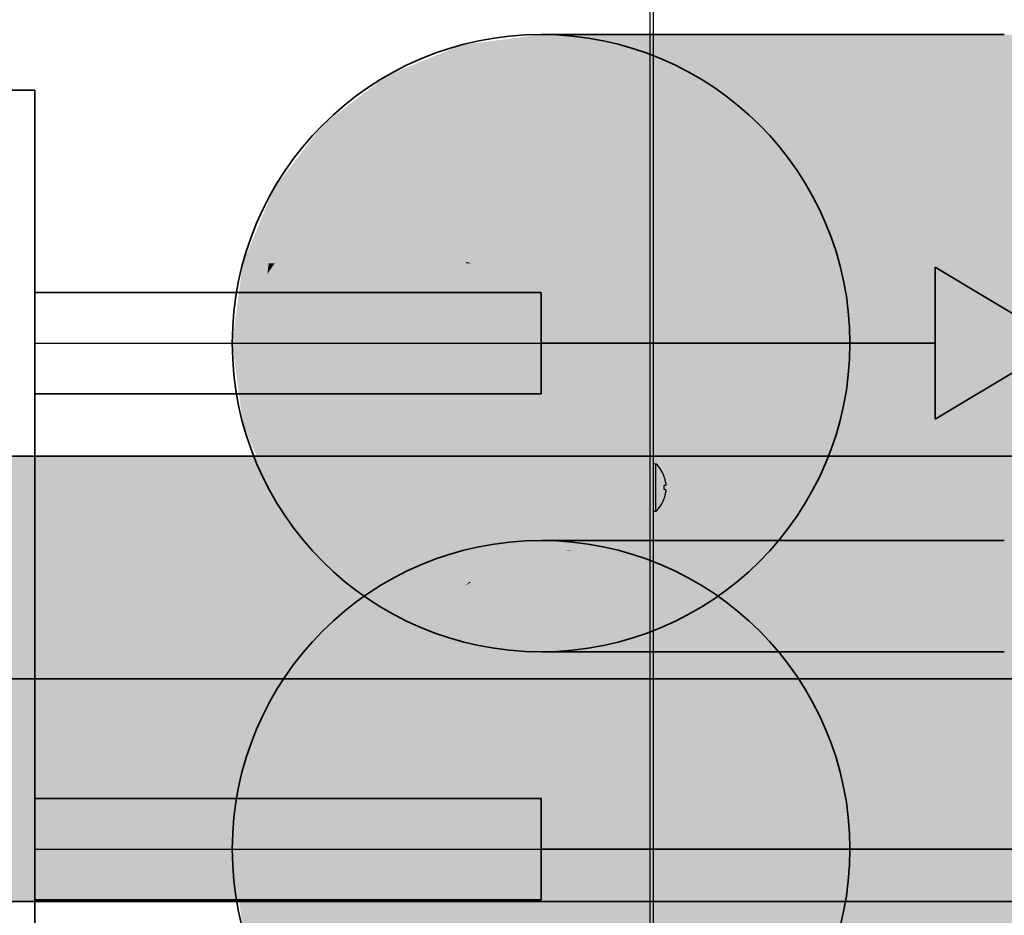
# Model space of a CAD drawing. Extents: x -459 to 541, y -543 to 550.
# Tile 408 of 577: x 57.57 to 61.46, y 381.87 to 385.41. Entities that reach past the tile are written whole.
import ezdxf
from ezdxf.lldxf.tags import DXFTag

# ---------------------------------------------------------------- set-up
doc = ezdxf.new("R2010")
doc.units = 0
doc.layers.get('0').update_dxf_attribs({"lineweight": 35})
doc.layers.add('0-Shading', color=7, linetype='Continuous', lineweight=35)
for name, color, linetype, lineweight, true_color in [('DETAIL', 5, 'Continuous', 25, 0x0000ff), ('H_Ruecklauf', 5, 'Continuous', 35, 0x0000ff), ('H_Vorlauf', 1, 'Continuous', 35, 0xff0000), ('OUTLINE', 3, 'Continuous', 25, 0x00ff00)]:
    doc.layers.add(name, color=color, linetype=linetype, lineweight=lineweight, true_color=true_color)
tags = doc.linetypes.add('STRICHPUNKT2', pattern=[12.7, 6.35, -3.175, 0, -3.175]).pattern_tags.tags
tags[10:11] = [DXFTag(74, 4), DXFTag(75, 0), DXFTag(340, '0'), DXFTag(46, 0.0), DXFTag(50, 0.0), DXFTag(44, 0.0), DXFTag(45, 0.0)]
tags[8:9] = [DXFTag(74, 4), DXFTag(75, 0), DXFTag(340, '0'), DXFTag(46, 0.0), DXFTag(50, 0.0), DXFTag(44, 0.0), DXFTag(45, 0.0)]
tags[6:7] = [DXFTag(74, 4), DXFTag(75, 0), DXFTag(340, '0'), DXFTag(46, 0.0), DXFTag(50, 0.0), DXFTag(44, 0.0), DXFTag(45, 0.0)]
tags[4:5] = [DXFTag(74, 4), DXFTag(75, 0), DXFTag(340, '0'), DXFTag(46, 0.0), DXFTag(50, 0.0), DXFTag(44, 0.0), DXFTag(45, 0.0)]

# ---------------------------------------------------------------- blocks, each defined once
blk = doc.blocks.new('Shading-A07ALAKV1N', base_point=(152.5692, 260.2956))
at = {"layer": '0-Shading', "color": 176, "true_color": 0x000081}
for points in [[(59.63, 385.3474), (59.3142, 385.3058), (59.6923, 385.3474), (59.3873, 385.3058)], [(59.3142, 382.9489), (59.63, 382.9073), (59.3873, 382.9489), (59.6923, 382.9073)]]:
    blk.add_solid(points, dxfattribs=at)
at = {"layer": '0-Shading', "color": 176, "true_color": 0x000085}
for points in [[(59.6923, 385.3474), (59.3873, 385.3058), (59.8751, 385.3474), (59.6017, 385.3058)], [(59.3142, 385.3058), (59.02, 385.1839), (59.3873, 385.3058), (59.1031, 385.1839)], [(59.02, 383.0708), (59.3142, 382.9489), (59.1031, 383.0708), (59.3873, 382.9489)], [(59.5608, 382.9489), (59.3873, 382.9489), (59.8581, 382.9073), (59.6923, 382.9073)], [(59.6017, 382.9489), (59.5608, 382.9489), (59.8751, 382.9073), (59.8581, 382.9073)]]:
    blk.add_solid(points, dxfattribs=at)
at = {"layer": '0-Shading', "color": 176, "true_color": 0x000089}
for points in [[(59.8751, 385.3474), (59.6017, 385.3058), (60.1659, 385.3474), (59.9427, 385.3058)], [(59.02, 385.1839), (58.7673, 384.99), (59.1031, 385.1839), (58.859, 384.99)], [(58.7673, 383.2647), (59.02, 383.0708), (58.859, 383.2647), (59.1031, 383.0708)], [(59.6017, 382.9489), (59.8751, 382.9073), (59.9427, 382.9489), (60.1659, 382.9073)]]:
    blk.add_solid(points, dxfattribs=at)
at = {"layer": '0-Shading', "color": 174, "true_color": 0x00008c}
for points in [[(60.1659, 385.3474), (59.9427, 385.3058), (60.545, 385.3474), (60.3871, 385.3058)], [(58.7673, 384.99), (58.5734, 384.7373), (58.859, 384.99), (58.6718, 384.7373)], [(58.5734, 383.5173), (58.7673, 383.2647), (58.6718, 383.5173), (58.859, 383.2647)], [(59.9427, 382.9489), (60.1659, 382.9073), (60.3871, 382.9489), (60.545, 382.9073)]]:
    blk.add_solid(points, dxfattribs=at)
at = {"layer": '0-Shading', "color": 174, "true_color": 0x00008f}
for points in [[(60.545, 385.3474), (60.3871, 385.3058), (60.9863, 385.3474), (60.9046, 385.3058)], [(60.3871, 382.9489), (60.545, 382.9073), (60.9046, 382.9489), (60.9863, 382.9073)]]:
    blk.add_solid(points, dxfattribs=at)
at = {"layer": '0-Shading', "color": 174, "true_color": 0x000090}
for points in [[(60.9863, 385.3474), (60.9046, 385.3058), (61.4599, 385.3474), (61.4599, 385.3058)], [(81.0902, 385.3474), (61.4599, 385.3474), (81.2121, 385.3058), (61.4599, 385.3058)], [(58.554, 384.4431), (58.4515, 384.4431), (58.4657, 384.1273), (58.41, 384.1273)], [(58.554, 384.4431), (58.4657, 384.1273), (58.5487, 384.4011)], [(58.4657, 384.1273), (58.5139, 384.1273), (58.5487, 384.4011)], [(58.41, 384.1273), (58.4515, 383.8116), (58.5139, 384.1273), (58.554, 383.8116)], [(-1.7092, 383.6805), (-1.3716, 383.6505), (63.8378, 383.6805), (63.614, 383.6505)], [(60.9046, 382.9489), (60.9863, 382.9073), (61.4599, 382.9489), (61.4599, 382.9073)], [(62.9625, 382.9489), (61.4599, 382.9489), (62.9552, 382.9073), (61.4599, 382.9073)], [(62.5994, 381.9204), (62.3717, 381.9504), (43.2736, 381.9204), (43.0458, 381.9504)]]:
    blk.add_solid(points, dxfattribs=at)
at = {"layer": '0-Shading', "color": 174, "true_color": 0x000092}
for points in [[(59.3873, 385.3058), (59.1031, 385.1839), (59.6017, 385.3058), (59.3468, 385.1839)], [(59.3468, 383.0708), (59.1031, 383.0708), (59.5608, 382.9489), (59.3873, 382.9489)], [(59.3468, 383.0708), (59.5608, 382.9489), (59.4307, 383.0307)], [(59.5608, 382.9489), (59.6017, 382.9489), (59.4307, 383.0307)]]:
    blk.add_solid(points, dxfattribs=at)
at = {"layer": '0-Shading', "color": 174, "true_color": 0x00009d}
for points in [[(59.6017, 385.3058), (59.3468, 385.1839), (59.9427, 385.3058), (59.7346, 385.1839)], [(59.1031, 385.1839), (58.859, 384.99), (59.3468, 385.1839), (59.128, 384.99)], [(58.859, 383.2647), (59.1031, 383.0708), (59.128, 383.2647), (59.3468, 383.0708)], [(59.384, 383.0708), (59.3468, 383.0708), (59.4307, 383.0307)], [(59.7346, 383.0708), (59.384, 383.0708), (59.6017, 382.9489), (59.4307, 383.0307)], [(59.7346, 383.0708), (59.6017, 382.9489), (59.9427, 382.9489)]]:
    blk.add_solid(points, dxfattribs=at)
at = {"layer": '0-Shading', "color": 174, "true_color": 0x0000a6}
for points in [[(59.9427, 385.3058), (59.7346, 385.1839), (60.3871, 385.3058), (60.24, 385.1839)], [(58.859, 384.99), (58.6718, 384.7373), (59.128, 384.99), (58.9601, 384.7373)], [(58.6718, 383.5173), (58.859, 383.2647), (58.9601, 383.5173), (59.128, 383.2647)], [(59.7346, 383.0708), (59.9427, 382.9489), (60.24, 383.0708), (60.3871, 382.9489)]]:
    blk.add_solid(points, dxfattribs=at)
at = {"layer": '0-Shading', "color": 174, "true_color": 0x0000ac}
for points in [[(60.3871, 385.3058), (60.24, 385.1839), (60.9046, 385.3058), (60.8284, 385.1839)], [(58.9601, 384.7373), (58.6718, 384.7373), (58.8901, 384.5422), (58.601, 384.5606)], [(58.6876, 384.5551), (58.601, 384.5606), (58.5773, 384.4431), (58.554, 384.4431)], [(58.8901, 384.5422), (58.6876, 384.5551), (58.8546, 384.4431), (58.5773, 384.4431)], [(58.554, 383.8116), (58.6718, 383.5173), (58.8546, 383.8116), (58.9601, 383.5173)], [(60.24, 383.0708), (60.3871, 382.9489), (60.8284, 383.0708), (60.9046, 382.9489)]]:
    blk.add_solid(points, dxfattribs=at)
at = {"layer": '0-Shading', "color": 174, "true_color": 0x0000b0}
for points in [[(60.9046, 385.3058), (60.8284, 385.1839), (61.4599, 385.3058), (61.4599, 385.1839)], [(81.2121, 385.3058), (61.4599, 385.3058), (81.434, 385.1839), (61.4599, 385.1839)], [(63.4133, 383.5626), (63.614, 383.6505), (41.7366, 383.5626), (41.9488, 383.6505)], [(60.8284, 383.0708), (60.9046, 382.9489), (61.4599, 383.0708), (61.4599, 382.9489)], [(62.7686, 383.0708), (61.4599, 383.0708), (62.9625, 382.9489), (61.4599, 382.9489)], [(43.0458, 381.9504), (62.3717, 381.9504), (42.8336, 382.0383), (62.1594, 382.0383)]]:
    blk.add_solid(points, dxfattribs=at)
at = {"layer": '0-Shading', "color": 174, "true_color": 0x0000af}
for points in [[(59.3468, 385.1839), (59.128, 384.99), (59.7346, 385.1839), (59.5559, 384.99)], [(58.8546, 384.4431), (58.5773, 384.4431), (58.5139, 384.1273), (58.5487, 384.4011)], [(58.8546, 384.4431), (58.5139, 384.1273), (58.8186, 384.1273)], [(58.5773, 384.4431), (58.554, 384.4431), (58.5487, 384.4011)], [(58.5139, 384.1273), (58.554, 383.8116), (58.8186, 384.1273), (58.8546, 383.8116)], [(59.4274, 383.2647), (59.128, 383.2647), (59.384, 383.0708), (59.3468, 383.0708)], [(59.5559, 383.2647), (59.4274, 383.2647), (59.7346, 383.0708), (59.384, 383.0708)]]:
    blk.add_solid(points, dxfattribs=at)
at = {"layer": '0-Shading', "color": 172, "true_color": 0x0000bd}
for points in [[(59.7346, 385.1839), (59.5559, 384.99), (60.24, 385.1839), (60.1136, 384.99)], [(59.128, 384.99), (58.9601, 384.7373), (59.5559, 384.99), (59.4188, 384.7373)], [(59.4188, 383.5173), (58.9601, 383.5173), (59.4274, 383.2647), (59.128, 383.2647)], [(59.4188, 383.5173), (59.4274, 383.2647), (59.5074, 383.3542)], [(59.4274, 383.2647), (59.5559, 383.2647), (59.5074, 383.3542)], [(59.5559, 383.2647), (59.7346, 383.0708), (60.1136, 383.2647), (60.24, 383.0708)]]:
    blk.add_solid(points, dxfattribs=at)
at = {"layer": '0-Shading', "color": 172, "true_color": 0x0000c7}
for points in [[(60.24, 385.1839), (60.1136, 384.99), (60.8284, 385.1839), (60.763, 384.99)], [(59.4188, 384.7373), (58.9601, 384.7373), (59.3344, 384.4489), (58.8901, 384.5422)], [(58.8901, 384.5422), (58.8546, 384.4431), (59.3344, 384.4489), (59.3327, 384.4431)], [(58.8546, 383.8116), (58.9601, 383.5173), (59.3327, 383.8116), (59.4188, 383.5173)], [(60.1136, 383.2647), (60.24, 383.0708), (60.763, 383.2647), (60.8284, 383.0708)]]:
    blk.add_solid(points, dxfattribs=at)
at = {"layer": '0-Shading', "color": 172, "true_color": 0x0000cc}
for points in [[(60.8284, 385.1839), (60.763, 384.99), (61.4599, 385.1839), (61.4599, 384.99)], [(58.8546, 384.4431), (58.8186, 384.1273), (59.3327, 384.4431), (59.3033, 384.1273)], [(58.8186, 384.1273), (58.8546, 383.8116), (59.3033, 384.1273), (59.3327, 383.8116)], [(60.763, 383.2647), (60.8284, 383.0708), (61.4599, 383.2647), (61.4599, 383.0708)]]:
    blk.add_solid(points, dxfattribs=at)
at = {"layer": '0-Shading', "color": 172, "true_color": 0x0000cd}
for points in [[(81.434, 385.1839), (61.4599, 385.1839), (81.7408, 384.99), (61.4599, 384.99)], [(41.5543, 383.4227), (61.9772, 383.4227), (41.7366, 383.5626), (62.1594, 383.5626)], [(62.3868, 383.2647), (61.4599, 383.2647), (62.7686, 383.0708), (61.4599, 383.0708)], [(42.8336, 382.0383), (62.1594, 382.0383), (42.6513, 382.1782), (61.9772, 382.1782)]]:
    blk.add_solid(points, dxfattribs=at)
at = {"layer": '0-Shading', "color": 172, "true_color": 0x0000d0}
for points in [[(59.5559, 384.99), (59.4188, 384.7373), (60.1136, 384.99), (60.0167, 384.7373)], [(59.8169, 383.5173), (59.4188, 383.5173), (59.5074, 383.3542)], [(60.0167, 383.5173), (59.8169, 383.5173), (59.5559, 383.2647), (59.5074, 383.3542)], [(60.0167, 383.5173), (59.5559, 383.2647), (60.1136, 383.2647)]]:
    blk.add_solid(points, dxfattribs=at)
at = {"layer": '0-Shading', "color": 172, "true_color": 0x0000dd}
for points in [[(60.1136, 384.99), (60.0167, 384.7373), (60.763, 384.99), (60.7129, 384.7373)], [(60.0167, 384.7373), (59.4188, 384.7373), (59.3547, 384.4431), (59.3344, 384.4489)], [(60.0167, 384.7373), (59.3547, 384.4431), (59.9557, 384.4431)], [(59.3344, 384.4489), (59.3327, 384.4431), (59.3547, 384.4431)], [(59.9557, 383.8116), (59.3327, 383.8116), (59.8169, 383.5173), (59.4188, 383.5173)], [(59.9557, 383.8116), (59.8169, 383.5173), (60.0012, 383.5919)], [(59.8169, 383.5173), (60.0167, 383.5173), (60.0012, 383.5919)], [(60.0167, 383.5173), (60.1136, 383.2647), (60.7129, 383.5173), (60.763, 383.2647)]]:
    blk.add_solid(points, dxfattribs=at)
at = {"layer": '0-Shading', "color": 172, "true_color": 0x0000e4}
for points in [[(60.763, 384.99), (60.7129, 384.7373), (61.4599, 384.99), (61.4599, 384.7373)], [(81.7408, 384.99), (61.4599, 384.99), (82.1117, 384.7373), (61.4599, 384.7373)], [(60.7129, 383.5173), (60.763, 383.2647), (61.4599, 383.5173), (61.4599, 383.2647)], [(61.8429, 383.5173), (61.4599, 383.5173), (62.3868, 383.2647), (61.4599, 383.2647)], [(41.4145, 383.2404), (61.8373, 383.2404), (41.5543, 383.4227), (61.9772, 383.4227)], [(42.6513, 382.1782), (61.9772, 382.1782), (42.5115, 382.3604), (61.8373, 382.3604)]]:
    blk.add_solid(points, dxfattribs=at)
at = {"layer": '0-Shading', "color": 174, "true_color": 0x00008e}
for points in [[(58.6718, 384.7373), (58.5734, 384.7373), (58.601, 384.5606), (58.4767, 384.5038)], [(58.4767, 384.5038), (58.4515, 384.4431), (58.601, 384.5606), (58.554, 384.4431)], [(58.4531, 383.8116), (58.4515, 383.8116), (58.4553, 383.8025)], [(58.554, 383.8116), (58.4531, 383.8116), (58.5734, 383.5173), (58.4553, 383.8025)], [(58.554, 383.8116), (58.5734, 383.5173), (58.6718, 383.5173)]]:
    blk.add_solid(points, dxfattribs=at)
at = {"layer": '0-Shading', "color": 5, "true_color": 0x0000ec}
for points in [[(60.0167, 384.7373), (59.9557, 384.4431), (60.7129, 384.7373), (60.6813, 384.4431)], [(60.6813, 383.8116), (59.9557, 383.8116), (60.6893, 383.7366), (60.0012, 383.5919)], [(60.0012, 383.5919), (60.0167, 383.5173), (60.6893, 383.7366), (60.7129, 383.5173)]]:
    blk.add_solid(points, dxfattribs=at)
at = {"layer": '0-Shading', "color": 5, "true_color": 0x0000f4}
for points in [[(60.7129, 384.7373), (60.6813, 384.4431), (61.4599, 384.7373), (61.4599, 384.4431)], [(60.6813, 384.4431), (59.9557, 384.4431), (60.3444, 384.1273), (59.9441, 384.2669)], [(60.6813, 384.4431), (60.3444, 384.1273), (60.6706, 384.1273)], [(59.9441, 384.2669), (59.935, 384.1273), (60.3444, 384.1273)], [(60.3444, 384.1273), (59.935, 384.1273), (60.6813, 383.8116), (59.9557, 383.8116)], [(60.6706, 384.1273), (60.3444, 384.1273), (60.6746, 384.0075)], [(60.3444, 384.1273), (60.6813, 383.8116), (60.6746, 384.0075)], [(61.2025, 383.7704), (61.1607, 383.8116), (60.6893, 383.7366), (60.6813, 383.8116)], [(61.4599, 383.8116), (61.1607, 383.8116), (61.4599, 383.6858)], [(61.251, 383.7736), (61.1607, 383.8116), (61.2025, 383.7704)], [(61.4599, 383.5173), (61.2025, 383.7704), (60.7129, 383.5173), (60.6893, 383.7366)], [(61.4599, 383.6858), (61.251, 383.7736), (61.4599, 383.5173), (61.2025, 383.7704)]]:
    blk.add_solid(points, dxfattribs=at)
at = {"layer": '0-Shading', "color": 5, "true_color": 0x0000f5}
for points in [[(82.1117, 384.7373), (61.4599, 384.7373), (82.5213, 384.4431), (61.4599, 384.4431)], [(83.7016, 383.5173), (83.3443, 383.8116), (61.4599, 383.6858), (61.4599, 383.8116)], [(83.7016, 383.5173), (61.4599, 383.6858), (61.8429, 383.5173)], [(61.4599, 383.6858), (61.4599, 383.5173), (61.8429, 383.5173)], [(42.4236, 383.0282), (61.7494, 383.0282), (42.5115, 383.2404), (61.8373, 383.2404)], [(42.5115, 382.3604), (61.8373, 382.3604), (42.4236, 382.5727), (61.7494, 382.5727)]]:
    blk.add_solid(points, dxfattribs=at)
at = {"layer": '0-Shading', "color": 172, "true_color": 0x0000e3}
for points in [[(59.3547, 384.4431), (59.3327, 384.4431), (59.935, 384.1273), (59.3033, 384.1273)], [(59.9557, 384.4431), (59.3547, 384.4431), (59.9441, 384.2669)], [(59.3547, 384.4431), (59.935, 384.1273), (59.9441, 384.2669)], [(59.3033, 384.1273), (59.3327, 383.8116), (59.935, 384.1273), (59.9557, 383.8116)]]:
    blk.add_solid(points, dxfattribs=at)
at = {"layer": '0-Shading', "color": 5, "true_color": 0x0000fc}
for points in [[(60.6813, 384.4431), (60.6706, 384.1273), (61.4599, 384.4431), (61.4599, 384.1273)], [(61.4599, 384.1273), (60.6706, 384.1273), (61.1607, 383.8116), (60.6746, 384.0075)], [(61.4599, 384.1273), (61.1607, 383.8116), (61.4599, 383.8116)], [(60.6746, 384.0075), (60.6813, 383.8116), (61.1607, 383.8116)]]:
    blk.add_solid(points, dxfattribs=at)
at = {"layer": '0-Shading', "color": 5, "true_color": 0x0000fd}
for points in [[(82.5213, 384.4431), (61.4599, 384.4431), (82.9417, 384.1273), (61.4599, 384.1273)], [(82.9417, 384.1273), (61.4599, 384.1273), (83.3443, 383.8116), (61.4599, 383.8116)], [(42.3936, 382.8004), (61.7194, 382.8004), (42.4236, 383.0282), (61.7494, 383.0282)], [(42.4236, 382.5727), (61.7494, 382.5727), (42.3936, 382.8004), (61.7194, 382.8004)]]:
    blk.add_solid(points, dxfattribs=at)
blk = doc.blocks.new('Shading-A07ALAKX1N', base_point=(152.5493, 262.2348))
at = {"layer": '0-Shading', "color": 16, "true_color": 0x810000}
blk.add_solid([(59.63, 383.3474), (59.3142, 383.3058), (59.6923, 383.3474), (59.3873, 383.3058)], dxfattribs=at)
at = {"layer": '0-Shading', "color": 16, "true_color": 0x850000}
for points in [[(59.6923, 383.3474), (59.3873, 383.3058), (59.8751, 383.3474), (59.6017, 383.3058)], [(59.3142, 383.3058), (59.02, 383.1839), (59.3873, 383.3058), (59.1031, 383.1839)]]:
    blk.add_solid(points, dxfattribs=at)
at = {"layer": '0-Shading', "color": 16, "true_color": 0x890000}
for points in [[(60.1168, 383.3474), (59.8751, 383.3474), (59.7222, 383.3058), (59.6017, 383.3058)], [(59.9427, 383.3058), (60.1659, 383.3474), (59.7381, 383.3075), (60.1168, 383.3474)], [(59.7381, 383.3075), (59.7222, 383.3058), (59.7581, 383.3058)], [(59.9427, 383.3058), (59.7381, 383.3075), (59.7581, 383.3058)], [(59.02, 383.1839), (58.7673, 382.99), (59.1031, 383.1839), (58.859, 382.99)]]:
    blk.add_solid(points, dxfattribs=at)
at = {"layer": '0-Shading', "color": 14, "true_color": 0x8c0000}
for points in [[(60.1659, 383.3474), (59.9427, 383.3058), (60.545, 383.3474), (60.3871, 383.3058)], [(58.7673, 382.99), (58.5734, 382.7373), (58.859, 382.99), (58.6718, 382.7373)]]:
    blk.add_solid(points, dxfattribs=at)
at = {"layer": '0-Shading', "color": 14, "true_color": 0x8f0000}
blk.add_solid([(60.545, 383.3474), (60.3871, 383.3058), (60.9863, 383.3474), (60.9046, 383.3058)], dxfattribs=at)
at = {"layer": '0-Shading', "color": 14, "true_color": 0x900000}
for points in [[(60.9863, 383.3474), (60.9046, 383.3058), (61.4599, 383.3474), (61.4599, 383.3058)], [(75.0385, 383.3474), (61.4599, 383.3474), (74.407, 383.3058), (61.4599, 383.3058)], [(58.4515, 382.4431), (58.41, 382.1273), (58.554, 382.4431), (58.5139, 382.1273)], [(58.41, 382.1273), (58.4515, 381.8116), (58.5139, 382.1273), (58.554, 381.8116)]]:
    blk.add_solid(points, dxfattribs=at)
at = {"layer": '0-Shading', "color": 14, "true_color": 0x920000}
blk.add_solid([(59.3873, 383.3058), (59.1031, 383.1839), (59.6017, 383.3058), (59.3468, 383.1839)], dxfattribs=at)
at = {"layer": '0-Shading', "color": 14, "true_color": 0x9d0000}
for points in [[(59.7222, 383.3058), (59.6017, 383.3058), (59.3545, 383.1839), (59.3468, 383.1839)], [(59.7346, 383.1839), (59.7222, 383.3058), (59.3545, 383.1839)], [(59.7346, 383.1839), (59.9055, 383.284), (59.7222, 383.3058), (59.7581, 383.3058)], [(59.9055, 383.284), (59.9427, 383.3058), (59.7581, 383.3058)], [(59.3468, 383.1839), (59.1031, 383.1839), (59.0798, 382.99), (58.859, 382.99)], [(59.3468, 383.1839), (59.0798, 382.99), (59.3295, 383.1685)], [(59.0798, 382.99), (59.128, 382.99), (59.3295, 383.1685)]]:
    blk.add_solid(points, dxfattribs=at)
at = {"layer": '0-Shading', "color": 14, "true_color": 0xa60000}
for points in [[(60.3871, 383.3058), (59.9427, 383.3058), (60.2671, 383.2064), (59.9055, 383.284)], [(59.9055, 383.284), (59.7346, 383.1839), (60.2671, 383.2064), (60.24, 383.1839)], [(59.0798, 382.99), (58.859, 382.99), (58.8718, 382.7373), (58.6718, 382.7373)], [(59.128, 382.99), (59.0798, 382.99), (58.9601, 382.7373), (58.8718, 382.7373)]]:
    blk.add_solid(points, dxfattribs=at)
at = {"layer": '0-Shading', "color": 14, "true_color": 0xac0000}
for points in [[(60.9046, 383.3058), (60.3871, 383.3058), (60.3537, 383.1839), (60.2671, 383.2064)], [(60.9046, 383.3058), (60.3537, 383.1839), (60.8284, 383.1839)], [(60.2671, 383.2064), (60.24, 383.1839), (60.3537, 383.1839)], [(58.8718, 382.7373), (58.6718, 382.7373), (58.741, 382.4431), (58.554, 382.4431)], [(58.9601, 382.7373), (58.8718, 382.7373), (58.8546, 382.4431), (58.741, 382.4431)]]:
    blk.add_solid(points, dxfattribs=at)
at = {"layer": '0-Shading', "color": 14, "true_color": 0xb00000}
for points in [[(60.9046, 383.3058), (60.8284, 383.1839), (61.4599, 383.3058), (61.4599, 383.1839)], [(74.407, 383.3058), (61.4599, 383.3058), (74.407, 383.1839), (61.4599, 383.1839)]]:
    blk.add_solid(points, dxfattribs=at)
at = {"layer": '0-Shading', "color": 14, "true_color": 0xaf0000}
for points in [[(59.7346, 383.1839), (59.128, 382.99), (59.5559, 382.99)], [(59.7346, 383.1839), (59.3545, 383.1839), (59.128, 382.99), (59.3295, 383.1685)], [(59.3545, 383.1839), (59.3468, 383.1839), (59.3295, 383.1685)], [(58.741, 382.4431), (58.554, 382.4431), (58.6964, 382.1273), (58.5139, 382.1273)], [(58.8546, 382.4431), (58.741, 382.4431), (58.8186, 382.1273), (58.6964, 382.1273)], [(58.6964, 382.1273), (58.5139, 382.1273), (58.741, 381.8116), (58.554, 381.8116)], [(58.8186, 382.1273), (58.6964, 382.1273), (58.8546, 381.8116), (58.741, 381.8116)]]:
    blk.add_solid(points, dxfattribs=at)
at = {"layer": '0-Shading', "color": 12, "true_color": 0xbd0000}
for points in [[(59.7346, 383.1839), (59.5559, 382.99), (60.24, 383.1839), (60.1136, 382.99)], [(59.128, 382.99), (58.9601, 382.7373), (59.5559, 382.99), (59.4188, 382.7373)]]:
    blk.add_solid(points, dxfattribs=at)
at = {"layer": '0-Shading', "color": 12, "true_color": 0xc70000}
for points in [[(60.3537, 383.1839), (60.24, 383.1839), (60.763, 382.99), (60.1136, 382.99)], [(60.8284, 383.1839), (60.3537, 383.1839), (60.7852, 383.0557)], [(60.3537, 383.1839), (60.763, 382.99), (60.7852, 383.0557)], [(58.9601, 382.7373), (58.8546, 382.4431), (59.4188, 382.7373), (59.3327, 382.4431)]]:
    blk.add_solid(points, dxfattribs=at)
at = {"layer": '0-Shading', "color": 12, "true_color": 0xcc0000}
for points in [[(61.4599, 383.1839), (60.8284, 383.1839), (60.9819, 382.99), (60.7852, 383.0557)], [(61.4599, 383.1839), (60.9819, 382.99), (61.4599, 382.99)], [(60.7852, 383.0557), (60.763, 382.99), (60.9819, 382.99)], [(58.8546, 382.4431), (58.8186, 382.1273), (59.3327, 382.4431), (59.3033, 382.1273)], [(58.8186, 382.1273), (58.8546, 381.8116), (59.3033, 382.1273), (59.3327, 381.8116)]]:
    blk.add_solid(points, dxfattribs=at)
at = {"layer": '0-Shading', "color": 12, "true_color": 0xcd0000}
blk.add_solid([(74.407, 383.1839), (61.4599, 383.1839), (75.0385, 382.99), (61.4599, 382.99)], dxfattribs=at)
at = {"layer": '0-Shading', "color": 12, "true_color": 0xd00000}
blk.add_solid([(59.5559, 382.99), (59.4188, 382.7373), (60.1136, 382.99), (60.0167, 382.7373)], dxfattribs=at)
at = {"layer": '0-Shading', "color": 12, "true_color": 0xdd0000}
for points in [[(60.1136, 382.99), (60.0167, 382.7373), (60.763, 382.99), (60.7129, 382.7373)], [(59.4188, 382.7373), (59.3327, 382.4431), (60.0167, 382.7373), (59.9557, 382.4431)]]:
    blk.add_solid(points, dxfattribs=at)
at = {"layer": '0-Shading', "color": 12, "true_color": 0xe40000}
for points in [[(60.9819, 382.99), (60.763, 382.99), (61.4599, 382.7373), (60.7129, 382.7373)], [(61.4599, 382.99), (60.9819, 382.99), (61.4599, 382.8194)], [(60.9819, 382.99), (61.4599, 382.7373), (61.4599, 382.8194)], [(61.4599, 382.8194), (76.1268, 382.7646), (61.4599, 382.99), (75.0385, 382.99)], [(61.6795, 382.7373), (76.2585, 382.7373), (61.4599, 382.8194), (76.1268, 382.7646)], [(61.4599, 382.8194), (61.4599, 382.7373), (61.6795, 382.7373)]]:
    blk.add_solid(points, dxfattribs=at)
at = {"layer": '0-Shading', "color": 14, "true_color": 0x8e0000}
blk.add_solid([(58.5734, 382.7373), (58.4515, 382.4431), (58.6718, 382.7373), (58.554, 382.4431)], dxfattribs=at)
at = {"layer": '0-Shading', "color": 1, "true_color": 0xec0000}
blk.add_solid([(60.0167, 382.7373), (59.9557, 382.4431), (60.7129, 382.7373), (60.6813, 382.4431)], dxfattribs=at)
at = {"layer": '0-Shading', "color": 1, "true_color": 0xf40000}
for points in [[(60.7129, 382.7373), (60.6813, 382.4431), (61.4599, 382.7373), (61.4599, 382.4431)], [(59.9557, 382.4431), (59.935, 382.1273), (60.6813, 382.4431), (60.6706, 382.1273)], [(59.935, 382.1273), (59.9557, 381.8116), (60.6706, 382.1273), (60.6813, 381.8116)]]:
    blk.add_solid(points, dxfattribs=at)
at = {"layer": '0-Shading', "color": 1, "true_color": 0xf50000}
blk.add_solid([(61.6795, 382.7373), (61.4599, 382.7373), (62.4314, 382.4431), (61.4599, 382.4431)], dxfattribs=at)
at = {"layer": '0-Shading', "color": 12, "true_color": 0xe30000}
for points in [[(59.3327, 382.4431), (59.3033, 382.1273), (59.9557, 382.4431), (59.935, 382.1273)], [(59.3033, 382.1273), (59.3327, 381.8116), (59.935, 382.1273), (59.9557, 381.8116)]]:
    blk.add_solid(points, dxfattribs=at)
at = {"layer": '0-Shading', "color": 1, "true_color": 0xfc0000}
for points in [[(60.6813, 382.4431), (60.6706, 382.1273), (61.4599, 382.4431), (61.4599, 382.1273)], [(60.6706, 382.1273), (60.6813, 381.8116), (61.4599, 382.1273), (61.4599, 381.8116)]]:
    blk.add_solid(points, dxfattribs=at)
at = {"layer": '0-Shading', "color": 1, "true_color": 0xfd0000}
for points in [[(62.4314, 382.4431), (61.4599, 382.4431), (63.2079, 382.1273), (61.4599, 382.1273)], [(63.2079, 382.1273), (61.4599, 382.1273), (63.956, 381.8116), (61.4599, 381.8116)]]:
    blk.add_solid(points, dxfattribs=at)
blk = doc.blocks.new('Kreis-A07ALASC1N', base_point=(60.1208, 383.5757))
at = {"color": 0, "linetype": 'ByBlock', "lineweight": -2, "ltscale": 0.25}
blk.add_ellipse((59.9938, 383.5574), major_axis=(0.1284, 0.0182), ratio=1, start_param=0, end_param=0.060052, dxfattribs=at)
blk = doc.blocks.new('Kreis-A07ALASI1N', base_point=(60.1163, 383.5138))
at = {"color": 0, "linetype": 'ByBlock', "lineweight": -2, "ltscale": 0.25}
blk.add_ellipse((59.9938, 383.5562), major_axis=(0.1226, -0.0424), ratio=1, start_param=0, end_param=0.032019, dxfattribs=at)
blk = doc.blocks.new('Kreis-A07ALASQ1N', base_point=(60.1205, 383.5833))
at = {"color": 0, "linetype": 'ByBlock', "lineweight": -2, "ltscale": 0.25}
blk.add_ellipse((59.994, 383.5575), major_axis=(0.1268, 0.0258), ratio=1, start_param=0, end_param=0.013482, dxfattribs=at)
blk = doc.blocks.new('Spline-A07ALATG1N', base_point=(60.1226, 383.5692))
at = {"color": 0, "linetype": 'ByBlock', "lineweight": -2, "ltscale": 0.25}
for p, q in [((60.1226, 383.5719), (60.1226, 383.5715)), ((60.1226, 383.5715), (60.1226, 383.571)), ((60.1226, 383.571), (60.1227, 383.5706)), ((60.1227, 383.5706), (60.1227, 383.5701)), ((60.1227, 383.5701), (60.1227, 383.5696)), ((60.1227, 383.5696), (60.1227, 383.5692))]:
    blk.add_line(p, q, dxfattribs=at)
blk = doc.blocks.new('Spline-A07ALAUI1N', base_point=(60.1222, 383.5663))
at = {"color": 0, "linetype": 'ByBlock', "lineweight": -2, "ltscale": 0.25}
for p, q in [((60.1223, 383.5663), (60.1222, 383.5663)), ((60.1222, 383.5663), (60.1222, 383.5663)), ((60.1222, 383.5663), (60.1222, 383.5663)), ((60.1222, 383.5663), (60.1222, 383.5663)), ((60.1224, 383.5664), (60.1223, 383.5664)), ((60.1223, 383.5664), (60.1223, 383.5664)), ((60.1223, 383.5664), (60.1223, 383.5664)), ((60.1223, 383.5664), (60.1223, 383.5663)), ((60.1223, 383.5663), (60.1223, 383.5663)), ((60.1224, 383.5665), (60.1224, 383.5665)), ((60.1224, 383.5665), (60.1224, 383.5665)), ((60.1224, 383.5665), (60.1224, 383.5664))]:
    blk.add_line(p, q, dxfattribs=at)
blk = doc.blocks.new('Kreis-A07ALAVI1N', base_point=(60.0839, 383.4628))
at = {"color": 0, "linetype": 'ByBlock', "lineweight": -2, "ltscale": 0.25}
blk.add_ellipse((59.9934, 383.5568), major_axis=(0.0905, -0.094), ratio=1, start_param=0, end_param=0.468732, dxfattribs=at)
blk = doc.blocks.new('Kreis-A07ALAWI1N', base_point=(60.1207, 383.5298))
at = {"color": 0, "linetype": 'ByBlock', "lineweight": -2, "ltscale": 0.25}
blk.add_ellipse((59.9938, 383.5562), major_axis=(0.1269, -0.0264), ratio=1, start_param=0, end_param=0.031994, dxfattribs=at)
blk = doc.blocks.new('Kreis-A07ALAWS1N', base_point=(60.1222, 383.5379))
at = {"color": 0, "linetype": 'ByBlock', "lineweight": -2, "ltscale": 0.25}
blk.add_ellipse((60.0582, 383.547), major_axis=(0.064, -0.0091), ratio=1, start_param=0, end_param=0.028883, dxfattribs=at)
blk = doc.blocks.new('Spline-A07ALAWW1N', base_point=(60.1163, 383.5648))
at = {"color": 0, "linetype": 'ByBlock', "lineweight": -2, "ltscale": 0.25}
for p, q in [((60.1213, 383.5659), (60.1211, 383.5659)), ((60.1215, 383.566), (60.1213, 383.5659)), ((60.1217, 383.5661), (60.1215, 383.566)), ((60.1218, 383.5661), (60.1217, 383.5661)), ((60.122, 383.5662), (60.1218, 383.5661)), ((60.1222, 383.5663), (60.122, 383.5662)), ((60.1171, 383.5649), (60.1163, 383.5648)), ((60.118, 383.5651), (60.1171, 383.5649)), ((60.1188, 383.5653), (60.118, 383.5651)), ((60.1196, 383.5654), (60.1188, 383.5653)), ((60.1204, 383.5657), (60.1196, 383.5654)), ((60.1211, 383.5659), (60.1204, 383.5657))]:
    blk.add_line(p, q, dxfattribs=at)
blk = doc.blocks.new('Kreis-A07ALAX21N', base_point=(60.1195, 383.5873))
at = {"color": 0, "linetype": 'ByBlock', "lineweight": -2, "ltscale": 0.25}
blk.add_ellipse((59.9939, 383.5574), major_axis=(0.1261, 0.0299), ratio=1, start_param=0, end_param=0.016279, dxfattribs=at)
blk = doc.blocks.new('Kreis-A07ALAXA1N', base_point=(60.1215, 383.5338))
at = {"color": 0, "linetype": 'ByBlock', "lineweight": -2, "ltscale": 0.25}
blk.add_ellipse((59.9939, 383.5562), major_axis=(0.1277, -0.0223), ratio=1, start_param=0, end_param=0.032039, dxfattribs=at)
blk = doc.blocks.new('Kreis-A07ALAZO1N', base_point=(60.1227, 383.5687))
at = {"color": 0, "linetype": 'ByBlock', "lineweight": -2, "ltscale": 0.25}
blk.add_ellipse((60.1017, 383.5692), major_axis=(0.021, -0.0005), ratio=1, start_param=0, end_param=0.021647, dxfattribs=at)
blk = doc.blocks.new('Kreis-A07ALB0K1N', base_point=(60.0839, 383.5998))
at = {"color": 0, "linetype": 'ByBlock', "lineweight": -2, "ltscale": 0.25}
blk.add_ellipse((59.9934, 383.5568), major_axis=(0.1232, 0.043), ratio=1, start_param=0, end_param=0.468732, dxfattribs=at)
blk = doc.blocks.new('Kreis-A07ALB181N', base_point=(60.1163, 383.5914))
at = {"color": 0, "linetype": 'ByBlock', "lineweight": -2, "ltscale": 0.25}
blk.add_ellipse((59.9937, 383.5574), major_axis=(0.1252, 0.034), ratio=1, start_param=0, end_param=0.067948, dxfattribs=at)
blk = doc.blocks.new('Kreis-A07ALB1O1N', base_point=(60.1189, 383.5894))
at = {"color": 0, "linetype": 'ByBlock', "lineweight": -2, "ltscale": 0.25}
blk.add_ellipse((59.9938, 383.5574), major_axis=(0.1257, 0.0319), ratio=1, start_param=0, end_param=0.016215, dxfattribs=at)
blk = doc.blocks.new('Kreis-A07ALB1U1N', base_point=(60.1176, 383.5177))
at = {"color": 0, "linetype": 'ByBlock', "lineweight": -2, "ltscale": 0.25}
blk.add_ellipse((59.9938, 383.5562), major_axis=(0.1238, -0.0384), ratio=1, start_param=0, end_param=0.031989, dxfattribs=at)
blk = doc.blocks.new('Spline-A07ALB1W1N', base_point=(60.1224, 383.5398))
at = {"color": 0, "linetype": 'ByBlock', "lineweight": -2, "ltscale": 0.25}
for p, q in [((60.1224, 383.547), (60.1226, 383.5466)), ((60.1225, 383.5406), (60.1224, 383.5398)), ((60.1226, 383.5421), (60.1225, 383.5413)), ((60.1225, 383.5413), (60.1225, 383.5406)), ((60.1226, 383.5466), (60.1226, 383.5462)), ((60.1226, 383.5462), (60.1227, 383.5458)), ((60.1227, 383.5436), (60.1226, 383.5429)), ((60.1226, 383.5429), (60.1226, 383.5421)), ((60.1227, 383.5458), (60.1227, 383.5453)), ((60.1227, 383.5453), (60.1227, 383.5449)), ((60.1227, 383.5449), (60.1227, 383.5444)), ((60.1227, 383.5444), (60.1227, 383.5436))]:
    blk.add_line(p, q, dxfattribs=at)
blk = doc.blocks.new('Kreis-A07ALB2A1N', base_point=(60.1188, 383.5217))
at = {"color": 0, "linetype": 'ByBlock', "lineweight": -2, "ltscale": 0.25}
blk.add_ellipse((59.9938, 383.5562), major_axis=(0.125, -0.0345), ratio=1, start_param=0, end_param=0.064037, dxfattribs=at)
blk = doc.blocks.new('Spline-A07ALB2E1N', base_point=(60.1222, 383.5719))
at = {"color": 0, "linetype": 'ByBlock', "lineweight": -2, "ltscale": 0.25}
for p, q in [((60.1222, 383.5756), (60.1223, 383.575)), ((60.1223, 383.575), (60.1223, 383.5744)), ((60.1223, 383.5744), (60.1224, 383.5738)), ((60.1224, 383.5738), (60.1225, 383.5732)), ((60.1225, 383.5732), (60.1225, 383.5726)), ((60.1225, 383.5726), (60.1226, 383.5719))]:
    blk.add_line(p, q, dxfattribs=at)
blk = doc.blocks.new('Spline-A07ALB401N', base_point=(60.1222, 383.547))
at = {"color": 0, "linetype": 'ByBlock', "lineweight": -2, "ltscale": 0.25}
for p, q in [((60.1222, 383.5473), (60.1222, 383.5473)), ((60.1222, 383.5473), (60.1222, 383.5473)), ((60.1222, 383.5473), (60.1222, 383.5473)), ((60.1222, 383.5473), (60.1223, 383.5473)), ((60.1223, 383.5473), (60.1223, 383.5472)), ((60.1223, 383.5472), (60.1223, 383.5472)), ((60.1223, 383.5472), (60.1223, 383.5472)), ((60.1223, 383.5472), (60.1223, 383.5472)), ((60.1223, 383.5472), (60.1224, 383.5471)), ((60.1224, 383.5471), (60.1224, 383.5471)), ((60.1224, 383.5471), (60.1224, 383.5471)), ((60.1224, 383.5471), (60.1224, 383.547))]:
    blk.add_line(p, q, dxfattribs=at)
blk = doc.blocks.new('Kreis-A07ALB461N', base_point=(60.1163, 383.5488))
at = {"color": 0, "linetype": 'ByBlock', "lineweight": -2, "ltscale": 0.25}
blk.add_ellipse((59.9934, 383.5568), major_axis=(0.1229, -0.008), ratio=1, start_param=0, end_param=0.130005, dxfattribs=at)
blk = doc.blocks.new('Kreis-A07ALB4C1N', base_point=(60.1226, 383.5676))
at = {"color": 0, "linetype": 'ByBlock', "lineweight": -2, "ltscale": 0.25}
blk.add_ellipse((60.1123, 383.5687), major_axis=(0.0103, -0.0011), ratio=1, start_param=0, end_param=0.038119, dxfattribs=at)
blk = doc.blocks.new('Spline-A07ALB5Q1N', base_point=(60.1163, 383.5476))
at = {"color": 0, "linetype": 'ByBlock', "lineweight": -2, "ltscale": 0.25}
for p, q in [((60.117, 383.5487), (60.1163, 383.5488)), ((60.1177, 383.5485), (60.117, 383.5487)), ((60.1184, 383.5484), (60.1177, 383.5485)), ((60.1191, 383.5482), (60.1184, 383.5484)), ((60.1198, 383.5481), (60.1191, 383.5482)), ((60.1205, 383.5479), (60.1198, 383.5481)), ((60.1207, 383.5478), (60.1205, 383.5479)), ((60.1209, 383.5478), (60.1207, 383.5478)), ((60.121, 383.5477), (60.1209, 383.5478)), ((60.1212, 383.5477), (60.121, 383.5477)), ((60.1214, 383.5476), (60.1212, 383.5477)), ((60.1215, 383.5476), (60.1214, 383.5476))]:
    blk.add_line(p, q, dxfattribs=at)
blk = doc.blocks.new('Kreis-A07ALB601N', base_point=(60.12, 383.585))
at = {"color": 0, "linetype": 'ByBlock', "lineweight": -2, "ltscale": 0.25}
blk.add_ellipse((59.9939, 383.5575), major_axis=(0.1266, 0.0276), ratio=1, start_param=0, end_param=0.018079, dxfattribs=at)
blk = doc.blocks.new('Heizkessel-A07ALBLY1N', base_point=(47.63, 379.1273))
at = {"color": 0, "linetype": 'ByBlock', "lineweight": -2, "ltscale": 0.35}
for p, q in [((53.63, 385.1273), (57.63, 385.1273)), ((55.63, 385.1273), (57.63, 385.1273)), ((57.63, 381.1273), (57.63, 385.1273)), ((59.63, 384.3273), (57.63, 384.3273)), ((57.63, 384.3273), (57.63, 384.2102)), ((59.63, 384.3273), (59.63, 384.2102)), ((57.63, 384.2102), (57.63, 384.0445)), ((59.63, 384.2102), (59.63, 384.0445)), ((57.63, 384.0445), (57.63, 383.9273)), ((59.63, 384.0445), (59.63, 383.9273)), ((57.63, 383.9273), (59.63, 383.9273)), ((59.63, 382.3273), (57.63, 382.3273)), ((57.63, 382.3273), (57.63, 382.2102)), ((59.63, 382.3273), (59.63, 382.2102)), ((57.63, 382.2102), (57.63, 382.0445)), ((59.63, 382.2102), (59.63, 382.0445)), ((57.63, 382.0445), (57.63, 381.9273)), ((59.63, 382.0445), (59.63, 381.9273)), ((57.63, 381.9273), (59.63, 381.9273))]:
    blk.add_line(p, q, dxfattribs=at)
at = {"color": 0, "linetype": 'STRICHPUNKT2', "lineweight": 25, "ltscale": 0.25}
for p, q in [((57.63, 384.1273), (59.63, 384.1273)), ((57.63, 382.1273), (59.63, 382.1273))]:
    blk.add_line(p, q, dxfattribs=at)
blk = doc.blocks.new('Rohr - 1703-A07ALBMW1N', base_point=(59.63, 333.5852))
at = {"color": 0, "linetype": 'ByBlock', "lineweight": -2, "ltscale": 0.35}
blk.add_line((59.63, 384.1273), (61.1871, 384.1273), dxfattribs=at)
blk = doc.blocks.new('BOA-Compact Flanschen-Absperrventil_ PN6_16_ DN15-200_ bis 120°C-A07ALBMY1N', base_point=(61.1871, 383.8274))
at = {"color": 0, "lineweight": -2}
for p, q in [((61.1871, 384.4273), (62.1871, 383.8273)), ((62.1871, 384.4273), (61.1871, 383.8273)), ((61.1871, 383.8273), (61.1871, 384.4273)), ((62.1871, 383.8273), (62.1871, 384.4273))]:
    blk.add_line(p, q, dxfattribs=at)
blk = doc.blocks.new('Rohr - 1703-A07ALBN21N', base_point=(59.63, 329.5852))
at = {"color": 0, "linetype": 'ByBlock', "lineweight": -2, "ltscale": 0.35}
blk.add_line((59.63, 382.1273), (87.6293, 382.1273), dxfattribs=at)
blk = doc.blocks.new('Rohr - 1703-A07ALBYG1N', base_point=(-100.3714, 263.3486))
at = {"color": 0, "linetype": 'ByBlock', "lineweight": -2, "ltscale": 0.35}
blk.add_line((-98.0473, 382.8004), (170.0692, 382.8004), dxfattribs=at)
blk = doc.blocks.new('Geometrie-A07ALC2E1N', base_point=(-101.2514, 241.343))
at = {"layer": 'H_Ruecklauf', "lineweight": -2}
for p, q in [((59.63, 385.3473), (59.6923, 385.3473)), ((59.6923, 385.3473), (59.8751, 385.3473)), ((59.8751, 385.3473), (60.1659, 385.3473)), ((60.1659, 385.3473), (60.545, 385.3473)), ((60.545, 385.3473), (60.9863, 385.3473)), ((60.9863, 385.3473), (61.46, 385.3473)), ((168.7492, 383.6804), (-96.7273, 383.6804)), ((59.63, 382.9073), (59.6923, 382.9073)), ((59.6923, 382.9073), (59.8751, 382.9073)), ((59.8751, 382.9073), (60.1659, 382.9073)), ((60.1659, 382.9073), (60.545, 382.9073)), ((60.545, 382.9073), (60.9863, 382.9073)), ((60.9863, 382.9073), (61.46, 382.9073)), ((-96.7273, 381.9204), (168.7492, 381.9204))]:
    blk.add_line(p, q, dxfattribs=at)
blk.add_circle((59.63, 384.1273), 1.22, dxfattribs=at)
blk.add_circle((59.63, 384.1273), 1.22, dxfattribs=at)
blk = doc.blocks.new('Geometrie-A07ALC2G1N', base_point=(-101.1311, 241.343))
at = {"layer": 'H_Vorlauf', "lineweight": -2}
for p, q in [((59.63, 383.3473), (59.6923, 383.3473)), ((59.6923, 383.3473), (59.8751, 383.3473)), ((59.8751, 383.3473), (60.1659, 383.3473)), ((60.1659, 383.3473), (60.545, 383.3473)), ((60.545, 383.3473), (60.9863, 383.3473)), ((60.9863, 383.3473), (61.46, 383.3473))]:
    blk.add_line(p, q, dxfattribs=at)
blk.add_circle((59.63, 382.1273), 1.22, dxfattribs=at)
blk.add_circle((59.63, 382.1273), 1.22, dxfattribs=at)

msp = doc.modelspace()

# ---------------------------------------------------------------- linework, layer by layer
at = {"layer": 'DETAIL', "ltscale": 0.25}
for p, q in [((60.0599, 386.8799), (60.0599, 380.1957)), ((60.0739, 380.1957), (60.0739, 386.8099)), ((60.0739, 383.6508), (60.0839, 383.6508)), ((60.0839, 383.4628), (60.0839, 383.6508)), ((60.1166, 383.5998), (60.1163, 383.5998)), ((60.1226, 383.5671), (60.1224, 383.5667)), ((60.1224, 383.5667), (60.1224, 383.5665)), ((60.1226, 383.5676), (60.1226, 383.5671)), ((60.1227, 383.5687), (60.1227, 383.568)), ((60.1222, 383.5473), (60.1215, 383.5476)), ((60.1166, 383.5138), (60.1163, 383.5138)), ((60.0739, 383.4628), (60.0839, 383.4628))]:
    msp.add_line(p, q, dxfattribs=at)
at = {"layer": 'OUTLINE', "ltscale": 0.25}
msp.add_line((60.0739, 380.1957), (60.0739, 386.8099), dxfattribs=at)

# ---------------------------------------------------------------- block references
for name, p in [('Shading-A07ALAKV1N', (152.5692, 260.2956)), ('Shading-A07ALAKX1N', (152.5493, 262.2348))]:
    msp.add_blockref(name, p)
at = {"linetype": 'Continuous', "ltscale": 0.35}
for name, p in [('Geometrie-A07ALC2E1N', (-101.2514, 241.343)), ('Geometrie-A07ALC2G1N', (-101.1311, 241.343))]:
    msp.add_blockref(name, p, dxfattribs=at)
at = {"layer": 'DETAIL', "ltscale": 0.25}
for name, p in [('Kreis-A07ALB0K1N', (60.0839, 383.5998)), ('Kreis-A07ALB181N', (60.1163, 383.5914)), ('Spline-A07ALAWW1N', (60.1163, 383.5648)), ('Kreis-A07ALB1O1N', (60.1189, 383.5894)), ('Kreis-A07ALAX21N', (60.1195, 383.5873)), ('Kreis-A07ALB601N', (60.12, 383.585)), ('Kreis-A07ALASQ1N', (60.1205, 383.5833)), ('Kreis-A07ALASC1N', (60.1208, 383.5757)), ('Spline-A07ALB2E1N', (60.1222, 383.5719)), ('Spline-A07ALAUI1N', (60.1222, 383.5663)), ('Spline-A07ALATG1N', (60.1226, 383.5692)), ('Kreis-A07ALB4C1N', (60.1226, 383.5676)), ('Kreis-A07ALAZO1N', (60.1227, 383.5687)), ('Kreis-A07ALB461N', (60.1163, 383.5488)), ('Spline-A07ALB5Q1N', (60.1163, 383.5476)), ('Kreis-A07ALB2A1N', (60.1188, 383.5217)), ('Kreis-A07ALAWI1N', (60.1207, 383.5298)), ('Kreis-A07ALAXA1N', (60.1215, 383.5338)), ('Spline-A07ALB401N', (60.1222, 383.547)), ('Kreis-A07ALAWS1N', (60.1222, 383.5379)), ('Spline-A07ALB1W1N', (60.1224, 383.5398)), ('Kreis-A07ALAVI1N', (60.0839, 383.4628)), ('Kreis-A07ALASI1N', (60.1163, 383.5138)), ('Kreis-A07ALB1U1N', (60.1176, 383.5177))]:
    msp.add_blockref(name, p, dxfattribs=at)
at = {"layer": 'H_Ruecklauf', "ltscale": 0.35}
for name, p in [('BOA-Compact Flanschen-Absperrventil_ PN6_16_ DN15-200_ bis 120°C-A07ALBMY1N', (61.1871, 383.8274)), ('Rohr - 1703-A07ALBMW1N', (59.63, 333.5852)), ('Rohr - 1703-A07ALBYG1N', (-100.3714, 263.3486))]:
    msp.add_blockref(name, p, dxfattribs=at)
at = {"layer": 'H_Vorlauf', "ltscale": 0.35}
for name, p in [('Heizkessel-A07ALBLY1N', (47.63, 379.1273)), ('Rohr - 1703-A07ALBN21N', (59.63, 329.5852))]:
    msp.add_blockref(name, p, dxfattribs=at)

doc.saveas('drawing.dxf')
